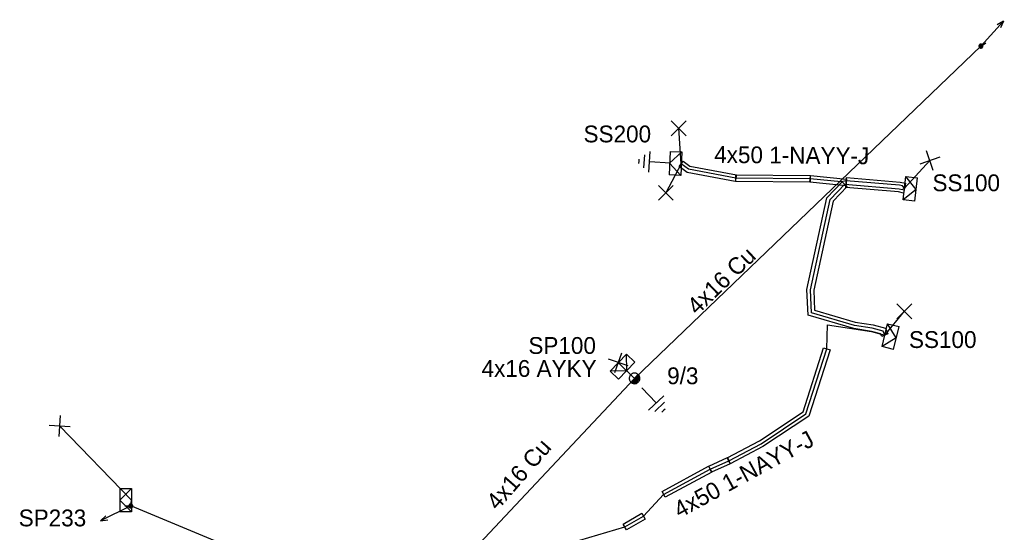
# Model space of a CAD drawing. Extents: x -788458 to -786145, y -1154772 to -1152372.
# Drawn here: x -786961.6 to -786903, y -1154569.7 to -1154539.2 of the extents above; entities that cross this region are included whole.
import ezdxf

# ---------------------------------------------------------------- set-up
doc = ezdxf.new("R2010")
doc.units = 0
for name, color, linetype in [('Vrstva 1', 7, 'Continuous'), ('Vrstva 12', 7, 'Continuous'), ('Vrstva 13', 7, 'Continuous'), ('Vrstva 14', 7, 'Continuous'), ('Vrstva 15', 7, 'Continuous'), ('Vrstva 2', 7, 'Continuous'), ('Vrstva 20', 7, 'Continuous'), ('Vrstva 31', 7, 'Continuous'), ('Vrstva 33', 7, 'Continuous'), ('Vrstva 34', 7, 'Continuous'), ('Vrstva 4', 7, 'Continuous'), ('Vrstva 5', 7, 'Continuous'), ('Vrstva 52', 7, 'Continuous'), ('Vrstva 53', 7, 'Continuous'), ('Vrstva 54', 7, 'Continuous'), ('Vrstva 59', 7, 'Continuous'), ('Vrstva 6', 7, 'Continuous'), ('Vrstva 9', 7, 'Continuous')]:
    doc.layers.add(name, color=color, linetype=linetype)

# ---------------------------------------------------------------- blocks, each defined once
blk = doc.blocks.new('NN440')
at = {"layer": 'Vrstva 2'}
for points in [[(0.63, 0), (0.63, 0.06), (0.62, 0.13), (0.6, 0.19), (0.58, 0.25), (0.55, 0.31), (0.51, 0.37), (0.47, 0.42), (0.42, 0.46), (0.37, 0.51), (0.32, 0.54), (0.26, 0.57), (0.2, 0.59), (0.13, 0.61), (0.07, 0.62), (0, 0.63), (-0.06, 0.62), (-0.13, 0.61), (-0.19, 0.59), (-0.26, 0.57), (-0.31, 0.54), (-0.37, 0.51), (-0.42, 0.46), (-0.47, 0.42), (-0.51, 0.37), (-0.54, 0.31), (-0.57, 0.25), (-0.6, 0.19), (-0.62, 0.13), (-0.63, 0.06), (-0.63, 0), (-0.63, -0.07), (-0.62, -0.14), (-0.6, -0.2), (-0.57, -0.26), (-0.54, -0.32), (-0.51, -0.37), (-0.47, -0.43), (-0.42, -0.47), (-0.37, -0.51), (-0.31, -0.55), (-0.26, -0.58), (-0.19, -0.6), (-0.13, -0.62), (-0.06, -0.63), (0, -0.63), (0.07, -0.63), (0.13, -0.62), (0.2, -0.6), (0.26, -0.58), (0.32, -0.55), (0.37, -0.51), (0.42, -0.47), (0.47, -0.43), (0.51, -0.37), (0.55, -0.32), (0.58, -0.26), (0.6, -0.2), (0.62, -0.14), (0.63, -0.07), (0.63, 0)], [(-0.63, 0), (0.63, 0)], [(-0.6, -0.18), (0.57, -0.18)], [(-0.51, -0.32), (0.5, -0.32)], [(-0.37, -0.47), (0.35, -0.47)]]:
    blk.add_lwpolyline(points, dxfattribs=at)
blk = doc.blocks.new('NN560')
at = {"layer": 'Vrstva 2'}
for points in [[(1.999, -0.001), (1.59, 0.141)], [(0, -0.001), (1.999, -0.001)], [(1.999, -0.001), (1.59, -0.134)]]:
    blk.add_lwpolyline(points, dxfattribs=at)
blk = doc.blocks.new('NN800')
at = {"layer": 'Vrstva 1'}
for points in [[(-0.442, 0.442), (0.442, -0.442)], [(-0.442, -0.442), (0.442, 0.442)]]:
    blk.add_lwpolyline(points, dxfattribs=at)
blk = doc.blocks.new('NN630')
at = {"layer": 'Vrstva 9'}
for points in [[(-0.003, -0.7), (-0.703, 0)], [(-0.703, -0.7), (-0.703, 0), (0.697, 0), (0.697, -0.7)], [(-0.003, -0.7), (0.697, 0)], [(-0.703, -0.7), (0.697, -0.7)]]:
    blk.add_lwpolyline(points, dxfattribs=at)
blk = doc.blocks.new('NN810')
at = {"layer": 'Vrstva 14'}
for points in [[(0.004, -0.64), (0.004, -1.89)], [(0.629, -1.89), (-0.621, -1.89)], [(0.388, -2.2), (-0.399, -2.2)], [(0.004, -2.515), (-0.124, -2.515)], [(0.137, -2.515), (0.004, -2.515)]]:
    blk.add_lwpolyline(points, dxfattribs=at)
blk = doc.blocks.new('NN500')
at = {"layer": 'Vrstva 2'}
for points in [[(0, -0.24), (0.02, -0.23), (0.05, -0.23), (0.07, -0.22), (0.09, -0.22), (0.12, -0.2), (0.14, -0.19), (0.16, -0.18), (0.17, -0.16), (0.19, -0.14), (0.2, -0.12), (0.21, -0.1), (0.22, -0.07), (0.23, -0.05), (0.23, -0.02), (0.23, 0), (0.23, 0.02), (0.23, 0.05), (0.22, 0.07), (0.21, 0.1), (0.2, 0.12), (0.19, 0.14), (0.17, 0.16), (0.16, 0.17), (0.14, 0.19), (0.12, 0.2), (0.09, 0.21), (0.07, 0.22), (0.05, 0.23), (0.02, 0.23), (0, 0.23), (-0.03, 0.23), (-0.05, 0.23), (-0.07, 0.22), (-0.1, 0.21), (-0.12, 0.2), (-0.14, 0.19), (-0.16, 0.17), (-0.18, 0.16), (-0.19, 0.14), (-0.2, 0.12), (-0.22, 0.1), (-0.22, 0.07), (-0.23, 0.05), (-0.23, 0.02), (-0.24, 0), (-0.23, -0.02), (-0.23, -0.05), (-0.22, -0.07), (-0.22, -0.1), (-0.2, -0.12), (-0.19, -0.14), (-0.18, -0.16), (-0.16, -0.18), (-0.14, -0.19), (-0.12, -0.2), (-0.1, -0.22), (-0.07, -0.22), (-0.05, -0.23), (-0.03, -0.23), (0, -0.24)], [(0, -0.24), (0.02, -0.23), (0.05, -0.23), (0.07, -0.22), (0.09, -0.22), (0.12, -0.2), (0.14, -0.19), (0.16, -0.18), (0.17, -0.16), (0.19, -0.14), (0.2, -0.12), (0.21, -0.1), (0.22, -0.07), (0.23, -0.05), (0.23, -0.02), (0.23, 0), (0.23, 0.02), (0.23, 0.05), (0.22, 0.07), (0.21, 0.1), (0.2, 0.12), (0.19, 0.14), (0.17, 0.16), (0.16, 0.17), (0.14, 0.19), (0.12, 0.2), (0.09, 0.21), (0.07, 0.22), (0.05, 0.23), (0.02, 0.23), (0, 0.23), (-0.03, 0.23), (-0.05, 0.23), (-0.07, 0.22), (-0.1, 0.21), (-0.12, 0.2), (-0.14, 0.19), (-0.16, 0.17), (-0.18, 0.16), (-0.19, 0.14), (-0.2, 0.12), (-0.22, 0.1), (-0.22, 0.07), (-0.23, 0.05), (-0.23, 0.02), (-0.24, 0), (-0.23, -0.02), (-0.23, -0.05), (-0.22, -0.07), (-0.22, -0.1), (-0.2, -0.12), (-0.19, -0.14), (-0.18, -0.16), (-0.16, -0.18), (-0.14, -0.19), (-0.12, -0.2), (-0.1, -0.22), (-0.07, -0.22), (-0.05, -0.23), (-0.03, -0.23), (0, -0.24)], [(0, -0.21), (0.02, -0.2), (0.04, -0.2), (0.06, -0.2), (0.08, -0.19), (0.1, -0.18), (0.12, -0.17), (0.14, -0.15), (0.15, -0.14), (0.16, -0.12), (0.18, -0.1), (0.19, -0.08), (0.19, -0.06), (0.2, -0.04), (0.2, -0.02), (0.2, 0), (0.2, 0.02), (0.2, 0.04), (0.19, 0.06), (0.19, 0.08), (0.18, 0.1), (0.16, 0.12), (0.15, 0.14), (0.14, 0.15), (0.12, 0.17), (0.1, 0.18), (0.08, 0.19), (0.06, 0.19), (0.04, 0.2), (0.02, 0.2), (0, 0.2), (-0.02, 0.2), (-0.04, 0.2), (-0.06, 0.19), (-0.08, 0.19), (-0.1, 0.18), (-0.12, 0.17), (-0.14, 0.15), (-0.15, 0.14), (-0.17, 0.12), (-0.18, 0.1), (-0.19, 0.08), (-0.2, 0.06), (-0.2, 0.04), (-0.21, 0.02), (-0.21, 0), (-0.21, -0.02), (-0.2, -0.04), (-0.2, -0.06), (-0.19, -0.08), (-0.18, -0.1), (-0.17, -0.12), (-0.15, -0.14), (-0.14, -0.15), (-0.12, -0.17), (-0.1, -0.18), (-0.08, -0.19), (-0.06, -0.2), (-0.04, -0.2), (-0.02, -0.2), (0, -0.21)], [(0, -0.18), (0.02, -0.18), (0.04, -0.17), (0.05, -0.17), (0.07, -0.16), (0.09, -0.15), (0.1, -0.14), (0.12, -0.13), (0.13, -0.12), (0.14, -0.1), (0.15, -0.09), (0.16, -0.07), (0.17, -0.05), (0.17, -0.04), (0.17, -0.02), (0.17, 0), (0.17, 0.02), (0.17, 0.04), (0.17, 0.05), (0.16, 0.07), (0.15, 0.09), (0.14, 0.1), (0.13, 0.12), (0.12, 0.13), (0.1, 0.14), (0.09, 0.15), (0.07, 0.16), (0.05, 0.17), (0.04, 0.17), (0.02, 0.17), (0, 0.18), (-0.02, 0.17), (-0.04, 0.17), (-0.06, 0.17), (-0.07, 0.16), (-0.09, 0.15), (-0.1, 0.14), (-0.12, 0.13), (-0.13, 0.12), (-0.14, 0.1), (-0.15, 0.09), (-0.16, 0.07), (-0.17, 0.05), (-0.17, 0.04), (-0.18, 0.02), (-0.18, 0), (-0.18, -0.02), (-0.17, -0.04), (-0.17, -0.05), (-0.16, -0.07), (-0.15, -0.09), (-0.14, -0.1), (-0.13, -0.12), (-0.12, -0.13), (-0.1, -0.14), (-0.09, -0.15), (-0.07, -0.16), (-0.06, -0.17), (-0.04, -0.17), (-0.02, -0.18), (0, -0.18)], [(0, -0.15), (0.01, -0.15), (0.03, -0.14), (0.04, -0.14), (0.06, -0.13), (0.07, -0.13), (0.08, -0.12), (0.1, -0.11), (0.11, -0.1), (0.12, -0.09), (0.13, -0.07), (0.13, -0.06), (0.14, -0.05), (0.14, -0.03), (0.14, -0.02), (0.14, 0), (0.14, 0.01), (0.14, 0.03), (0.14, 0.04), (0.13, 0.06), (0.13, 0.07), (0.12, 0.09), (0.11, 0.1), (0.1, 0.11), (0.08, 0.12), (0.07, 0.13), (0.06, 0.13), (0.04, 0.14), (0.03, 0.14), (0.01, 0.14), (0, 0.15), (-0.02, 0.14), (-0.03, 0.14), (-0.05, 0.14), (-0.06, 0.13), (-0.07, 0.13), (-0.09, 0.12), (-0.1, 0.11), (-0.11, 0.1), (-0.12, 0.09), (-0.13, 0.07), (-0.13, 0.06), (-0.14, 0.04), (-0.14, 0.03), (-0.15, 0.01), (-0.15, 0), (-0.15, -0.02), (-0.14, -0.03), (-0.14, -0.05), (-0.13, -0.06), (-0.13, -0.07), (-0.12, -0.09), (-0.11, -0.1), (-0.1, -0.11), (-0.09, -0.12), (-0.07, -0.13), (-0.06, -0.13), (-0.05, -0.14), (-0.03, -0.14), (-0.02, -0.15), (0, -0.15)], [(0, -0.12), (0.01, -0.12), (0.02, -0.11), (0.03, -0.11), (0.05, -0.11), (0.06, -0.1), (0.07, -0.09), (0.08, -0.09), (0.09, -0.08), (0.09, -0.07), (0.1, -0.06), (0.11, -0.05), (0.11, -0.04), (0.11, -0.02), (0.11, -0.01), (0.12, 0), (0.11, 0.01), (0.11, 0.02), (0.11, 0.04), (0.11, 0.05), (0.1, 0.06), (0.09, 0.07), (0.09, 0.08), (0.08, 0.09), (0.07, 0.09), (0.06, 0.1), (0.05, 0.11), (0.03, 0.11), (0.02, 0.11), (0.01, 0.12), (0, 0.12), (-0.01, 0.12), (-0.03, 0.11), (-0.04, 0.11), (-0.05, 0.11), (-0.06, 0.1), (-0.07, 0.09), (-0.08, 0.09), (-0.09, 0.08), (-0.1, 0.07), (-0.1, 0.06), (-0.11, 0.05), (-0.11, 0.04), (-0.12, 0.02), (-0.12, 0.01), (-0.12, 0), (-0.12, -0.01), (-0.12, -0.02), (-0.11, -0.04), (-0.11, -0.05), (-0.1, -0.06), (-0.1, -0.07), (-0.09, -0.08), (-0.08, -0.09), (-0.07, -0.09), (-0.06, -0.1), (-0.05, -0.11), (-0.04, -0.11), (-0.03, -0.11), (-0.01, -0.12), (0, -0.12)], [(0, -0.09), (0.01, -0.09), (0.02, -0.09), (0.03, -0.08), (0.03, -0.08), (0.04, -0.08), (0.05, -0.07), (0.06, -0.07), (0.06, -0.06), (0.07, -0.05), (0.07, -0.04), (0.08, -0.04), (0.08, -0.03), (0.08, -0.02), (0.09, -0.01), (0.09, 0), (0.09, 0.01), (0.08, 0.02), (0.08, 0.03), (0.08, 0.03), (0.07, 0.04), (0.07, 0.05), (0.06, 0.06), (0.06, 0.06), (0.05, 0.07), (0.04, 0.07), (0.03, 0.08), (0.03, 0.08), (0.02, 0.08), (0.01, 0.09), (0, 0.09), (-0.01, 0.09), (-0.02, 0.08), (-0.03, 0.08), (-0.04, 0.08), (-0.04, 0.07), (-0.05, 0.07), (-0.06, 0.06), (-0.07, 0.06), (-0.07, 0.05), (-0.08, 0.04), (-0.08, 0.03), (-0.08, 0.03), (-0.09, 0.02), (-0.09, 0.01), (-0.09, 0), (-0.09, -0.01), (-0.09, -0.02), (-0.08, -0.03), (-0.08, -0.04), (-0.08, -0.04), (-0.07, -0.05), (-0.07, -0.06), (-0.06, -0.07), (-0.05, -0.07), (-0.04, -0.08), (-0.04, -0.08), (-0.03, -0.08), (-0.02, -0.09), (-0.01, -0.09), (0, -0.09)], [(0, -0.06), (0, -0.06), (0.01, -0.06), (0.02, -0.05), (0.02, -0.05), (0.03, -0.05), (0.03, -0.05), (0.04, -0.04), (0.04, -0.04), (0.05, -0.03), (0.05, -0.03), (0.05, -0.02), (0.05, -0.02), (0.05, -0.01), (0.06, -0.01), (0.06, 0), (0.06, 0.01), (0.05, 0.01), (0.05, 0.02), (0.05, 0.02), (0.05, 0.03), (0.05, 0.03), (0.04, 0.04), (0.04, 0.04), (0.03, 0.05), (0.03, 0.05), (0.02, 0.05), (0.02, 0.05), (0.01, 0.06), (0, 0.06), (0, 0.06), (-0.01, 0.06), (-0.01, 0.06), (-0.02, 0.05), (-0.02, 0.05), (-0.03, 0.05), (-0.03, 0.05), (-0.04, 0.04), (-0.04, 0.04), (-0.05, 0.03), (-0.05, 0.03), (-0.05, 0.02), (-0.06, 0.02), (-0.06, 0.01), (-0.06, 0.01), (-0.06, 0), (-0.06, -0.01), (-0.06, -0.01), (-0.06, -0.02), (-0.05, -0.02), (-0.05, -0.03), (-0.05, -0.03), (-0.04, -0.04), (-0.04, -0.04), (-0.03, -0.05), (-0.03, -0.05), (-0.02, -0.05), (-0.02, -0.05), (-0.01, -0.06), (-0.01, -0.06), (0, -0.06)], [(0, -0.03), (0, -0.03), (0, -0.03), (0.01, -0.03), (0.01, -0.03), (0.01, -0.02), (0.02, -0.02), (0.02, -0.02), (0.02, -0.02), (0.02, -0.02), (0.02, -0.01), (0.02, -0.01), (0.03, -0.01), (0.03, -0.01), (0.03, 0), (0.03, 0), (0.03, 0), (0.03, 0.01), (0.03, 0.01), (0.02, 0.01), (0.02, 0.01), (0.02, 0.02), (0.02, 0.02), (0.02, 0.02), (0.02, 0.02), (0.01, 0.02), (0.01, 0.02), (0.01, 0.03), (0, 0.03), (0, 0.03), (0, 0.03), (0, 0.03), (-0.01, 0.03), (-0.01, 0.03), (-0.01, 0.02), (-0.02, 0.02), (-0.02, 0.02), (-0.02, 0.02), (-0.02, 0.02), (-0.02, 0.02), (-0.03, 0.01), (-0.03, 0.01), (-0.03, 0.01), (-0.03, 0.01), (-0.03, 0), (-0.03, 0), (-0.03, 0), (-0.03, -0.01), (-0.03, -0.01), (-0.03, -0.01), (-0.03, -0.01), (-0.02, -0.02), (-0.02, -0.02), (-0.02, -0.02), (-0.02, -0.02), (-0.02, -0.02), (-0.01, -0.03), (-0.01, -0.03), (-0.01, -0.03), (0, -0.03), (0, -0.03)], [(0.23, 0), (0.7, 0)]]:
    blk.add_lwpolyline(points, dxfattribs=at)

msp = doc.modelspace()

# ---------------------------------------------------------------- linework, layer by layer
at = {"layer": 'Vrstva 1'}
msp.add_lwpolyline([(-786938.55, -1154574.98), (-786925.01, -1154560.56)], dxfattribs=at)
at = {"layer": 'Vrstva 20'}
for points in [[(-786922.111, -1154547.64), (-786921.718, -1154547.932), (-786918.953, -1154548.453), (-786919.027, -1154548.847), (-786921.882, -1154548.308), (-786922.349, -1154547.96)], [(-786918.988, -1154548.45), (-786914.568, -1154548.49), (-786914.572, -1154548.89), (-786918.992, -1154548.85)], [(-786912.372, -1154549.141), (-786913.206, -1154550.027), (-786914.359, -1154555.307), (-786914.306, -1154556.508), (-786911.893, -1154557.214), (-786910.835, -1154557.381), (-786910.095, -1154557.581), (-786909.948, -1154557.908), (-786910.312, -1154558.072), (-786910.382, -1154557.918), (-786910.919, -1154557.773), (-786911.98, -1154557.605), (-786914.694, -1154556.812), (-786914.761, -1154555.273), (-786913.574, -1154549.833), (-786912.664, -1154548.867)], [(-786914.55, -1154548.491), (-786912.41, -1154548.711), (-786912.45, -1154549.109), (-786914.59, -1154548.889)], [(-786912.404, -1154548.611), (-786909.224, -1154548.883), (-786908.894, -1154548.957), (-786909.026, -1154549.543), (-786909.316, -1154549.477), (-786912.456, -1154549.209)], [(-786913.389, -1154558.861), (-786914.651, -1154562.808), (-786917.388, -1154564.622), (-786919.317, -1154565.637), (-786919.503, -1154565.283), (-786917.592, -1154564.278), (-786914.989, -1154562.552), (-786913.771, -1154558.739)], [(-786920.602, -1154565.778), (-786919.492, -1154565.278), (-786919.328, -1154565.642), (-786920.438, -1154566.142)], [(-786923.376, -1154567.284), (-786920.616, -1154565.784), (-786920.424, -1154566.136), (-786923.184, -1154567.636)], [(-786925.68, -1154569.227), (-786924.57, -1154568.587), (-786924.37, -1154568.933), (-786925.48, -1154569.573)]]:
    msp.add_lwpolyline(points, close=True, dxfattribs=at)
at = {"layer": 'Vrstva 4'}
msp.add_lwpolyline([(-786925.01, -1154560.56), (-786904.42, -1154540.8)], dxfattribs=at)
at = {"layer": 'Vrstva 5'}
for points in [[(-786910.13, -1154557.99), (-786910.238, -1154557.75), (-786910.877, -1154557.577), (-786911.937, -1154557.41), (-786914.5, -1154556.66), (-786914.56, -1154555.29), (-786913.39, -1154549.93), (-786912.518, -1154549.004), (-786909.285, -1154549.279), (-786909.101, -1154549.321), (-786908.96, -1154549.25), (-786909.072, -1154549.118), (-786909.261, -1154549.08), (-786912.421, -1154548.81), (-786912.723, -1154548.88), (-786914.57, -1154548.69), (-786918.99, -1154548.65), (-786921.8, -1154548.12), (-786922.23, -1154547.8)], [(-786937.378, -1154574.228), (-786936.24, -1154573.37), (-786932.73, -1154571.78), (-786928.27, -1154570.19), (-786925.58, -1154569.4), (-786924.47, -1154568.76), (-786923.28, -1154567.46), (-786920.52, -1154565.96), (-786919.41, -1154565.46), (-786917.49, -1154564.45), (-786914.82, -1154562.68), (-786913.58, -1154558.8), (-786913.54, -1154557.37), (-786910.93, -1154557.77), (-786910.13, -1154557.99)]]:
    msp.add_lwpolyline(points, dxfattribs=at)
at = {"layer": 'Vrstva 52'}
msp.add_lwpolyline([(-786925.01, -1154560.56), (-786925.975, -1154559.626)], dxfattribs=at)
at = {"layer": 'Vrstva 54'}
msp.add_lwpolyline([(-786938.55, -1154574.98), (-786954.96, -1154568.15), (-786954.91, -1154567.81)], dxfattribs=at)
at = {"layer": 'Vrstva 59'}
for points in [[(-786922.23, -1154547.8), (-786922.385, -1154545.687)], [(-786922.23, -1154547.8), (-786923.151, -1154549.526)], [(-786908.96, -1154549.25), (-786907.46, -1154547.611)], [(-786910.13, -1154557.99), (-786908.97, -1154556.569)], [(-786954.91, -1154567.81), (-786959.18, -1154563.4)]]:
    msp.add_lwpolyline(points, dxfattribs=at)

# ---------------------------------------------------------------- block references
at = {"layer": 'Vrstva 13'}
for p, rotation in [((-786904.42, -1154540.8), 47.53999995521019), ((-786954.96, -1154568.15), -153.53863019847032)]:
    msp.add_blockref('NN560', p, dxfattribs=dict(at, rotation=rotation))
at = {"layer": 'Vrstva 13', "xscale": 0.5}
for name, p, yscale, rotation in [('NN500', (-786904.42, -1154540.8), 0.5, 32.68199994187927), ('NN440', (-786925.01, -1154560.56), 0.49999999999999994, 48.99546384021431), ('NN500', (-786954.96, -1154568.15), 0.5000000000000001, -178.00400012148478)]:
    msp.add_blockref(name, p, dxfattribs=dict(at, yscale=yscale, rotation=rotation))
at = {"layer": 'Vrstva 15'}
for p, rotation in [((-786922.23, -1154547.8), -93.65979899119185), ((-786925.03, -1154560.66), 43.68638138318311)]:
    msp.add_blockref('NN810', p, dxfattribs=dict(at, rotation=rotation))
at = {"layer": 'Vrstva 31'}
for p, rotation in [((-786922.23, -1154547.8), -92.55902013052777), ((-786908.96, -1154549.25), 83.31616200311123), ((-786910.13, -1154557.99), 76.63603599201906), ((-786925.975, -1154559.626), 46.28444365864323), ((-786954.91, -1154567.81), -90)]:
    msp.add_blockref('NN630', p, dxfattribs=dict(at, rotation=rotation))
at = {"layer": 'Vrstva 34'}
for p in [(-786922.385, -1154545.687), (-786923.151, -1154549.526), (-786908.97, -1154556.569)]:
    msp.add_blockref('NN800', p, dxfattribs=at)
for p, rotation in [((-786907.46, -1154547.611), 153.92583332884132), ((-786925.975, -1154559.626), 116.36166953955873), ((-786959.18, -1154563.4), 131.1669750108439)]:
    msp.add_blockref('NN800', p, dxfattribs=dict(at, rotation=rotation))

# ---------------------------------------------------------------- texts
at = {"layer": 'Vrstva 12'}
msp.add_text('9/3', height=1, dxfattribs=at).set_placement((-786923.072, -1154560.908))
at = {"layer": 'Vrstva 2'}
msp.add_text('4x16 Cu', height=1, rotation=48.995, dxfattribs=at).set_placement((-786933.157, -1154568.461))
at = {"layer": 'Vrstva 33'}
for s, p in [('SS200', (-786928.042, -1154546.526)), ('SS100', (-786907.3, -1154549.43)), ('SS100', (-786908.696, -1154558.755)), ('SP100', (-786931.322, -1154559.106)), ('SP233', (-786961.622, -1154569.363))]:
    msp.add_text(s, height=1, dxfattribs=at).set_placement(p)
at = {"layer": 'Vrstva 53'}
msp.add_text('4x16 Cu', height=1, rotation=44.006, dxfattribs=at).set_placement((-786921.295, -1154556.837))
at = {"layer": 'Vrstva 54'}
msp.add_text('4x16 AYKY', height=1, dxfattribs=at).set_placement((-786934.105, -1154560.474))
at = {"layer": 'Vrstva 6'}
for rotation, p in [(359.482, (-786920.279, -1154547.746)), (28.523, (-786922.331, -1154568.899))]:
    msp.add_text('4x50 1-NAYY-J', height=1, rotation=rotation, dxfattribs=at).set_placement(p)

doc.saveas('drawing.dxf')
